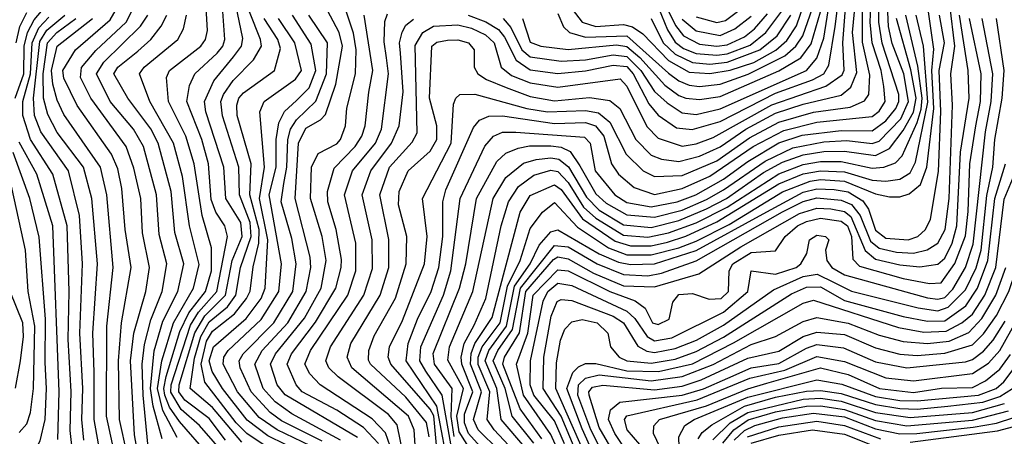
# Model space of a CAD drawing. Extents: x 501367 to 657802, y 482273 to 547541.
# Tile 550 of 656: x 586387 to 589238, y 532686 to 533892. Entities that reach past the tile are written whole.
import ezdxf

# ---------------------------------------------------------------- set-up
doc = ezdxf.new("R2010")
doc.units = 0

msp = doc.modelspace()

# ---------------------------------------------------------------- linework, layer by layer
at = {"layer": '0CON20XD'}
for points in [[(587786.6, 533895), (587809, 533869), (587840.2, 533805), (587865, 533784.2), (587955, 533771.7), (588025, 533775.9), (588105, 533789.9), (588145, 533785.5), (588185.2, 533745), (588224.4, 533684.4), (588261.2, 533651.2), (588305, 533622.3), (588345, 533617.7), (588415, 533633.8), (588664.4, 533745), (588695, 533780.4), (588715, 533838.2), (588758, 534112)], [(586933.1, 532633.1), (586849.2, 532729.2), (586821, 532771), (586807, 532805), (586804.2, 532825), (586810.6, 532859.4), (586850.3, 532989.7), (586876.5, 533043.5), (586924.7, 533105), (586942.5, 533165), (586942.2, 533232.2), (586914.9, 533324.9), (586891.8, 533475), (586868.3, 533555), (586818, 533655), (586812, 533725), (586820.4, 533745), (586911.6, 533815), (586924.8, 533835), (586930.7, 533860.7), (586921.2, 534025)], [(586987, 532627), (586907.3, 532717.3), (586854.3, 532764.3), (586824.4, 532814.4), (586825.2, 532835.2), (586881.8, 533008.2), (586904.7, 533045.3), (586957.6, 533105), (586988.4, 533265), (586980.8, 533295), (586955.1, 533335), (586941.5, 533371.5), (586933.9, 533475), (586914.5, 533545), (586870.7, 533655), (586878.9, 533701.1), (586894, 533735), (586959, 533795), (586974.6, 533815), (586981, 533835), (586967.6, 534025)], [(587685, 533905.2), (587736, 533886), (587773.4, 533863.4), (587790.9, 533840.9), (587824.4, 533774.4), (587865, 533747.2), (587945, 533736.6), (588025, 533744), (588105, 533760.7), (588145, 533756.4), (588163.1, 533735), (588208.7, 533648.7), (588235, 533616.1), (588288.6, 533578.6), (588333.7, 533573.7), (588415, 533597.1), (588575, 533679.7), (588682.3, 533717.7), (588714.9, 533735), (588729.9, 533760.1), (588747.8, 533872.2), (588767.7, 534032.3)], [(587571.9, 532685), (587565, 532726.7), (587505, 532800.1), (587402.7, 532895), (587397, 532907), (587397.4, 532935), (587413.2, 532976.8), (587475, 533086.4), (587505.4, 533185), (587507.4, 533265), (587483.8, 533356.1), (587485.1, 533394.9), (587511.6, 533455), (587575, 533511.1), (587594.6, 533545), (587594.4, 533585), (587573.4, 533665), (587579.8, 533815), (587595, 533827), (587625, 533832.4), (587655, 533834), (587686, 533825), (587702.8, 533805), (587702.8, 533755), (587712.9, 533735), (587738.4, 533718.4), (587795, 533695.9), (587865, 533669.6), (587935, 533656.8), (588036.6, 533666.6), (588095, 533658.3), (588124.7, 533634.7), (588171, 533545), (588215, 533499.7), (588245, 533488.3), (588295, 533481.3), (588355, 533496.9), (588415, 533524.4), (588489.5, 533575), (588575, 533621.3), (588655, 533647.7), (588765, 533673.6), (588793.6, 533696.4), (588810.9, 533739.1), (588798.1, 533855), (588813.1, 534015)], [(586373.8, 533665), (586398.9, 533735), (586399.9, 533815), (586409, 533855), (586428.8, 533891.2), (586487.9, 533962.1)], [(586698.3, 532635), (586675.9, 532735), (586672.5, 532905), (586681.4, 533015), (586709.3, 533175), (586691.9, 533285), (586683, 533403), (586670.6, 533460.6), (586652.9, 533502.9), (586553.7, 533643.7), (586515, 533722.5), (586511.8, 533745), (586548.5, 533805), (586648.3, 533891.7), (586679.9, 533945)], [(586731.2, 532625), (586719, 532691), (586707.7, 532905), (586717.1, 532985), (586751.8, 533105), (586762.2, 533175), (586742.7, 533275), (586737.3, 533375), (586717.7, 533462.3), (586695.3, 533525.3), (586592.6, 533665), (586563, 533725), (586566.2, 533753.8), (586607.7, 533802.3), (586694.9, 533885), (586726.3, 533945)], [(587604, 532545), (587585.4, 532745.4), (587575, 532765.1), (587461.1, 532895), (587454, 532915), (587457.4, 532945), (587495, 533021.9), (587558.8, 533185), (587566.8, 533265), (587553.2, 533375), (587636, 533535), (587642.5, 533647.5), (587649.2, 533665), (587660.9, 533675), (587705, 533676.6), (587855, 533635.4), (587915, 533625.1), (588025, 533629.4), (588062.2, 533622.2), (588095.6, 533595.6), (588142.5, 533502.5), (588191.7, 533455), (588225, 533437.9), (588305, 533441.3), (588405, 533483.7), (588499.8, 533550.2), (588585, 533595.5), (588685, 533624.3), (588791.4, 533638.6), (588833.2, 533656.8), (588844.9, 533675.1), (588848.3, 533731.7), (588826.7, 533826.7), (588826.5, 533943.5)], [(587632.1, 532575), (587595, 532774), (587505.3, 532905), (587511.6, 532955), (587538.2, 533025), (587577.9, 533105), (587600, 533175), (587611.8, 533265), (587611.7, 533365), (587620.7, 533399.3), (587700.3, 533579.7), (587718.5, 533601.5), (587745, 533613), (587785, 533613.5), (587935, 533591.4), (588025, 533594.7), (588053.9, 533585), (588078.4, 533555), (588100.4, 533475), (588120.5, 533445), (588166.1, 533406.1), (588225, 533385.8), (588305, 533403.6), (588385, 533438.9), (588510.9, 533525), (588599.1, 533570.9), (588695, 533595.7), (588855, 533612), (588875, 533627.7), (588892.4, 533655), (588888.8, 533698.8), (588880.9, 533745), (588855.2, 533825), (588848.9, 533885), (588851.6, 533955)], [(587637.9, 532647.9), (587609.8, 532805), (587562.8, 532875), (587545.3, 532905), (587547.8, 532945), (587613.8, 533095), (587634.7, 533165), (587661.7, 533375), (587733.6, 533526.4), (587758.3, 533555), (587785, 533566.1), (587823.4, 533566.6), (588021.7, 533551.7), (588038.9, 533535), (588052.5, 533455), (588109.7, 533385), (588145, 533362.7), (588215, 533350.1), (588290.3, 533365), (588344.1, 533385), (588425, 533430.2), (588495, 533481.9), (588584.6, 533535.4), (588652.7, 533557.3), (588765, 533571.6), (588855, 533570.5), (588895, 533599.4), (588923.4, 533635), (588932.6, 533655), (588932.3, 533675), (588883.8, 533823.8), (588874.4, 533885), (588874.8, 533945.2)], [(587967.5, 533947.5), (588015, 533884.5), (588055, 533872.4), (588135, 533878.4), (588161.3, 533871.3), (588190.9, 533850.9), (588265, 533774), (588325, 533740.5), (588385, 533736.1), (588444.2, 533745.8), (588511.9, 533768.1), (588576.5, 533803.5), (588607.9, 533832.1), (588635.8, 533874.2), (588660.3, 533945)], [(588245.9, 533955.9), (588285.4, 533875.4), (588309, 533845), (588355, 533821.2), (588405, 533815.1), (588435, 533819.6), (588485, 533842.3), (588514.7, 533865), (588551.6, 533908.4)], [(586376.2, 533825), (586387.6, 533872.4), (586407.5, 533912.5)], [(586982.9, 532675), (586935, 532737.8), (586865, 532790.8), (586847.4, 532815), (586848.1, 532835), (586894.2, 532985.8), (586922.9, 533035), (586982.3, 533095), (587002.3, 533195), (587030.8, 533265), (587027.5, 533305), (586983.6, 533375), (586978.3, 533465), (586926.2, 533625), (586921.7, 533655), (586948.9, 533715), (587005.9, 533784.1), (587029.1, 533815), (587032.6, 533837.4), (587012.7, 533935)], [(587029.6, 532669.6), (586945, 532769.4), (586880.7, 532825), (586892.9, 532912.9), (586911.3, 532975), (586935, 533017.2), (586988.6, 533061.4), (587012.5, 533095), (587025.9, 533175), (587057.3, 533265), (587054.1, 533305), (587022.8, 533385), (587020.9, 533465), (586973.6, 533613.6), (586969.5, 533655), (586976.8, 533675), (587005, 533715.9), (587064.1, 533775.9), (587087.1, 533815), (587084.4, 533835), (587051.9, 533915)], [(587315.8, 532675), (587175, 532751.2), (587126.2, 532786.2), (587091.4, 532825), (587068, 532895), (587088.4, 532935), (587162.8, 533015), (587216.5, 533105), (587229.7, 533175), (587228.2, 533205), (587184.3, 533375), (587194.4, 533535), (587215, 533578.2), (587257.6, 533602.4), (587272, 533618), (587302.5, 533705), (587321.8, 533815), (587311.7, 533855), (587269.1, 533935)], [(587365, 532683.1), (587155, 532806.3), (587132.4, 532835), (587112.8, 532895), (587127, 532925), (587211.5, 533028.5), (587259.8, 533115), (587273.8, 533195), (587262.6, 533265), (587229.1, 533375), (587231.8, 533465), (587250.8, 533505), (587305, 533532.6), (587316.1, 533545), (587330.3, 533585), (587334.2, 533635.8), (587359.3, 533735), (587360.9, 533805), (587353.3, 533853.3), (587329.5, 533925)], [(587527, 532465), (587446, 532696), (587407.2, 532737.2), (587256.5, 532835), (587226.9, 532866.9), (587212, 532895), (587228.4, 532935), (587336.7, 533095), (587360.2, 533165), (587359.8, 533245), (587327.2, 533385), (587350.4, 533455), (587417, 533535), (587434, 533575), (587454.4, 533735), (587448.5, 533781.5), (587442, 533828), (587443.7, 533886.3), (587451.4, 533908.6)], [(587533, 532645), (587528.8, 532705), (587513, 532745), (587348.7, 532885), (587334.8, 532915), (587345.7, 532955), (587430.8, 533095), (587455.6, 533175), (587455.5, 533255.5), (587429.7, 533385), (587457.9, 533465), (587522.9, 533537.1), (587538.1, 533565), (587532.3, 533817.7), (587554.3, 533855), (587585, 533873.1), (587655, 533876.8), (587695, 533867.8), (587735, 533848.2), (587761, 533825), (587781.2, 533755), (587810.6, 533730.6), (587865, 533709), (587945, 533696.5), (588125, 533720.8), (588145, 533700), (588202.5, 533582.5), (588235, 533549.4), (588305, 533526), (588345, 533532.5), (588395, 533551.2), (588564.5, 533645.5), (588720.5, 533699.5), (588768, 533732), (588774, 533746), (588770.1, 533825), (588777.5, 533925)], [(587645, 532686.1), (587636, 532744), (587638.8, 532825), (587587.8, 532895), (587583.8, 532926.2), (587660, 533115), (587678.5, 533185), (587709.4, 533375), (587768.6, 533481.4), (587794.2, 533505.8), (587829.6, 533520.4), (587863.2, 533526.8), (587925, 533526.8), (587955, 533522.6), (587981, 533511), (588008.9, 533468.9), (588055, 533388.1), (588085, 533361.5), (588145, 533327.1), (588225, 533320.4), (588305, 533341), (588375, 533371.2), (588425, 533399.2), (588545, 533483), (588625, 533520.7), (588715, 533538.5), (588782, 533542), (588855, 533533.3), (588875, 533540.8), (588937.8, 533605), (588960.3, 533655), (588946.3, 533735), (588913, 533823), (588902.4, 533872.4), (588899.1, 533935)], [(587816.9, 532645), (587760.1, 532705), (587740.1, 532735), (587747.6, 532815), (587714.3, 532894.3), (587714.5, 532915), (587725.7, 532945), (587778.1, 533015), (587798.8, 533121.2), (587835.4, 533195), (587865, 533287.6), (587900.2, 533335), (587935, 533362.8), (588001.4, 533291.4), (588091.6, 533231.6), (588145, 533211.3), (588215, 533211.1), (588295, 533231.6), (588345, 533251.4), (588440.5, 533299.5), (588595, 533393.7), (588675, 533424.7), (588705, 533429.4), (588775, 533424.2), (588865, 533388.4), (588905, 533379), (588935, 533379), (588961.9, 533388.1), (588994.6, 533415.4), (589013.2, 533465), (589033.6, 533635), (589027.8, 533745), (589033.2, 533806.8), (589015.4, 533935)], [(587875, 532666.7), (587812.8, 532745), (587792, 532825), (587757.7, 532905), (587771.6, 532935), (587814, 532995), (587837, 533115), (587935, 533238.5), (587975, 533234.2), (588058.4, 533185), (588135, 533154.4), (588205, 533151), (588245, 533158.1), (588345, 533194.4), (588595, 533336.1), (588655, 533365.4), (588695, 533376.3), (588765, 533370.1), (588795, 533356.7), (588820.5, 533325), (588850.6, 533250.6), (588875, 533231.1), (588925, 533219.1), (588975, 533216.7), (589013.8, 533226.2), (589044.6, 533245.4), (589066.1, 533285), (589077.9, 533375), (589087.8, 533645), (589082.3, 533735), (589094.5, 533815), (589079.9, 533935)], [(587842.3, 533895), (587865, 533826.6), (587895.5, 533815), (587975, 533805.3), (588115, 533819.2), (588144.8, 533814.8), (588182.4, 533782.4), (588255, 533702.6), (588295, 533672.7), (588315, 533664.9), (588355, 533660.5), (588415, 533669.9), (588585, 533743.8), (588648, 533782), (588677.9, 533822.1), (588705.8, 533914.2)], [(587945, 533910.3), (587961.3, 533871.3), (587978.8, 533855), (588025, 533841.4), (588145, 533845.6), (588265, 533737.6), (588295, 533715.1), (588325, 533702.5), (588355, 533698.9), (588415, 533705.1), (588496, 533734), (588602.2, 533787.8), (588633.6, 533815), (588654.4, 533845.6), (588682.4, 533925)], [(588236.1, 533926.1), (588262.3, 533862.3), (588285, 533827.3), (588308.4, 533808.4), (588345, 533794.1), (588405, 533789), (588435, 533793.4), (588502.2, 533817.8), (588547.2, 533855), (588593.4, 533916.6)], [(588345, 533899.9), (588405, 533883.5), (588430.5, 533889.5), (588464.8, 533915.2)], [(589214.5, 533035.5), (589250.8, 533105), (589270.6, 533165), (589290.4, 533319.6), (589307.9, 533375), (589350.5, 533465), (589357.5, 533575), (589388.8, 533771.2), (589391.8, 533825), (589382, 533935)], [(586540.9, 532635), (586533.2, 532703.2), (586535.9, 532815.9), (586526.9, 532966.9), (586530.5, 533105), (586524.3, 533295), (586482.9, 533445), (586418.3, 533545), (586395.9, 533615), (586396.2, 533655), (586418.1, 533735), (586422.8, 533825), (586441.8, 533868.2), (586471.2, 533898.8)], [(586572.3, 532675), (586567.1, 532735), (586569.6, 532825), (586561.2, 532985), (586569.1, 533185), (586560.2, 533325), (586527.8, 533455), (586447.9, 533567.9), (586429.8, 533615), (586426.4, 533665), (586445, 533828.6), (586465, 533861.3), (586517.8, 533905)], [(586614.7, 532665), (586602.5, 532735), (586602.4, 532872.4), (586598.3, 532985), (586612.3, 533185), (586596, 533375), (586571.3, 533465), (586495.4, 533565.4), (586468, 533618), (586455.9, 533665), (586454.8, 533734.8), (586467.7, 533825), (586494.2, 533855), (586549.1, 533895)], [(586655.6, 532665), (586637.9, 532745), (586639.1, 533005), (586657.3, 533175), (586638.8, 533385), (586621.1, 533465), (586515, 533617.5), (586495, 533658.8), (586482.9, 533705), (586478.7, 533745), (586495.6, 533815), (586597.6, 533895)], [(586757.7, 532665), (586744.5, 532805.5), (586741.2, 532895), (586748.2, 532951.8), (586766.2, 533023.8), (586799.2, 533105), (586812.9, 533185), (586790.3, 533270.3), (586782.8, 533385), (586744.9, 533525), (586716.4, 533575), (586649, 533655), (586609.6, 533735), (586630.7, 533769.3), (586736.8, 533873.2), (586758, 533905)], [(586799.4, 532679.4), (586773.7, 532773.7), (586765.9, 532825), (586776.5, 532933.5), (586800.9, 533019.1), (586844.9, 533105), (586862.1, 533185), (586835.9, 533275.9), (586825.1, 533395), (586787.6, 533535), (586766.5, 533576.5), (586700, 533665), (586659, 533735), (586671.4, 533755), (586729.2, 533800.8), (586766.7, 533835), (586796.5, 533873.5), (586812.6, 533905)], [(586842.8, 532682.8), (586801.4, 532761.4), (586786, 532825), (586798.1, 532905), (586832, 533015), (586890.2, 533115), (586906.5, 533183.5), (586878.9, 533295), (586858, 533438), (586832, 533535), (586764, 533655), (586733.3, 533735), (586747.5, 533755), (586844.4, 533835), (586860.9, 533865), (586869.6, 533905)], [(587095, 532661.2), (587044, 532695), (587013.7, 532725), (586922.9, 532842.9), (586912, 532895), (586927.9, 532962.1), (586945, 532990.8), (587009.2, 533040.8), (587043.9, 533085), (587053.9, 533106.1), (587062.9, 533177.1), (587079.2, 533245), (587079.8, 533285), (587053.3, 533385), (587057, 533475), (587016.2, 533615), (587015.1, 533645), (587021.4, 533665), (587035, 533680), (587124.8, 533745), (587141.5, 533808.5), (587134.4, 533835), (587094.7, 533895)], [(587207.8, 532637.8), (587105, 532687.8), (587045, 532733.3), (586973.8, 532825), (586944.2, 532874.2), (586935.1, 532904.9), (586947.7, 532945), (587042.6, 533027.4), (587086, 533085), (587097.2, 533115), (587105.6, 533255), (587081.1, 533375), (587095.3, 533465), (587082, 533625), (587094.6, 533655.4), (587185, 533720), (587202.9, 533745), (587183.3, 533825), (587136.2, 533895)], [(587228.8, 532658.8), (587131.9, 532705), (587080.6, 532740.6), (587017.4, 532815), (586975.6, 532895), (586978.3, 532915), (586990.9, 532935), (587086, 533024), (587137.3, 533105), (587145.1, 533185), (587109.2, 533385), (587129.3, 533465), (587129.1, 533545), (587136.7, 533593.3), (587153.3, 533626.7), (587187.9, 533657.9), (587225, 533694.5), (587244.2, 533745), (587230.8, 533820.8), (587176.3, 533905)], [(587262.3, 532672.3), (587145, 532731.2), (587111.7, 532755), (587056.9, 532815), (587025.3, 532885), (587022.7, 532905), (587034.2, 532925), (587122.6, 533015), (587177.5, 533105), (587187, 533185), (587175, 533259.1), (587143.8, 533365), (587151.7, 533418.3), (587160.4, 533465), (587163, 533545), (587171.1, 533575), (587188, 533602), (587244.1, 533655.9), (587274.9, 533735), (587277.7, 533825), (587224.4, 533905)], [(587425.5, 532665.5), (587382, 532712), (587305, 532762), (587204.2, 532815), (587186.9, 532835), (587161.3, 532895), (587173.5, 532925), (587243.6, 533016.4), (587301.9, 533115), (587317.8, 533175), (587318.3, 533198.3), (587303.5, 533285), (587279, 533365), (587278.2, 533395), (587297.6, 533462.4), (587357.8, 533525), (587377.5, 533555), (587386.7, 533585), (587397.5, 533682.5), (587409.1, 533745), (587383.8, 533905)], [(587553.1, 532306.9), (587547.9, 532345), (587549.1, 532465), (587498.9, 532625), (587479.5, 532719.5), (587455, 532749.9), (587308.6, 532858.6), (587281.9, 532885), (587273, 532905), (587286.4, 532945), (587383.2, 533095), (587407.9, 533172.1), (587407.6, 533255), (587377.9, 533385), (587403.9, 533455), (587463, 533535), (587485.4, 533585), (587496.7, 533683.3), (587489.2, 533795), (587486.7, 533825), (587494.1, 533855.9), (587505, 533875.7), (587526.7, 533893.3)], [(587762.3, 532535), (587659.3, 532699.3), (587652.6, 532745), (587672, 532825), (587626.4, 532906.4), (587631.6, 532945), (587699.2, 533105), (587757.7, 533375), (587794.7, 533435.3), (587845, 533476.8), (587882.6, 533487.4), (587925, 533492), (587948.1, 533488.1), (587976, 533466), (588028, 533378.1), (588065, 533341.1), (588135, 533298), (588215, 533291), (588295, 533310.8), (588375, 533344.3), (588433.3, 533375), (588540.5, 533449.5), (588595, 533479.8), (588655, 533501), (588715, 533510.3), (588775, 533511.9), (588865, 533499.1), (588905, 533519.4), (588945, 533571), (588975, 533623.9), (588982.4, 533665), (588967.2, 533747.2), (588925.6, 533895)], [(587755, 532618), (587685.8, 532695), (587674.6, 532725), (587675, 532750.7), (587698.7, 532815), (587667.3, 532895), (587665.4, 532915), (587674.1, 532955), (587702.4, 533007.6), (587736, 533085), (587780.9, 533295), (587801.7, 533365), (587830.8, 533409.2), (587875, 533442.1), (587925, 533456.2), (587945, 533452.6), (587975, 533420.7), (588019.5, 533349.5), (588055, 533317.2), (588135, 533268.1), (588205, 533263.1), (588265, 533274.9), (588345, 533303.9), (588435, 533349.1), (588584.4, 533445.6), (588655, 533472.5), (588705, 533481.8), (588765, 533481.9), (588855, 533462.6), (588888.5, 533465), (588922.3, 533477.7), (588942.1, 533497.9), (588985.7, 533594.3), (588996.9, 533633.1), (588999.7, 533665), (588987.3, 533757.3), (588952.2, 533905)], [(587775.3, 532645.3), (587714.3, 532705), (587700.6, 532735), (587723.5, 532815), (587692.2, 532895), (587693.8, 532926.2), (587704.9, 532955.1), (587755, 533030.5), (587836, 533335), (587865, 533383.5), (587935, 533413.8), (587955, 533400.7), (588016.1, 533316.1), (588110.7, 533250.7), (588155, 533237.2), (588215, 533237.3), (588262.1, 533247.9), (588315.3, 533265.3), (588405, 533306.9), (588585, 533416.8), (588655, 533445.5), (588705, 533454.7), (588775, 533451.8), (588855, 533428), (588895, 533424.7), (588935, 533430), (588965, 533449), (588980.8, 533479.2), (589016.3, 533653.7), (589004, 533815), (588982.4, 533905)], [(587848.9, 532655), (587780.4, 532735), (587768.7, 532825), (587734.1, 532905), (587745, 532935), (587796.5, 533005), (587819.3, 533120.7), (587864.3, 533185), (587890.7, 533239.3), (587925, 533277.7), (587945, 533284.1), (588065, 533214.3), (588120.4, 533190.4), (588155, 533183.6), (588225, 533185.2), (588345, 533223.8), (588539.6, 533330.4), (588655, 533393.2), (588695, 533402.9), (588745, 533400.8), (588785, 533393.9), (588827.9, 533367.8), (588844, 533344), (588865, 533282.5), (588895, 533259.8), (588958.9, 533255), (588987.2, 533265), (589009.6, 533285), (589023.4, 533315), (589047.1, 533452.9), (589053.7, 533626.3), (589049.2, 533745), (589064.5, 533825), (589049.9, 533905)], [(587899, 532679), (587836.2, 532766.2), (587786, 532895), (587790.5, 532915), (587833.7, 532986.3), (587852.2, 533105), (587932.1, 533197.9), (587945, 533205.6), (587975, 533200.3), (588048.2, 533158.2), (588135, 533121.9), (588225, 533118.5), (588353.3, 533156.7), (588475.1, 533235), (588645, 533331.1), (588695, 533347), (588734.9, 533344.9), (588775, 533336.8), (588792.8, 533322.8), (588834.3, 533224.3), (588865, 533199.2), (588935, 533182.5), (588993.4, 533176.6), (589045, 533184.6), (589065, 533201.8), (589086.1, 533245), (589099.9, 533295), (589111.1, 533508.9), (589135.9, 533665), (589132.8, 533745), (589107.6, 533905)], [(587954.2, 532625), (587925, 532692), (587845.6, 532805), (587825.3, 532895), (587857.6, 532985), (587873.5, 533095), (587945, 533168.4), (587975, 533164.9), (588095, 533105.7), (588168.3, 533078.3), (588197.6, 533057.6), (588218.9, 533015), (588235, 533009.8), (588267.2, 533025), (588277.6, 533075), (588295, 533096.5), (588335, 533099.7), (588382.8, 533082.8), (588417.9, 533085), (588439.2, 533105), (588441.2, 533165), (588451.6, 533185), (588505, 533217.9), (588575, 533223.5), (588603, 533265), (588639.2, 533295), (588665, 533308.2), (588705, 533317.4), (588765, 533308.5), (588783.3, 533295), (588794.8, 533265), (588798.8, 533198.8), (588818.6, 533178.6), (588945, 533143.2), (589021.4, 533128.6), (589055, 533130.4), (589093.9, 533186.1), (589125, 533266.8), (589133.3, 533336.7), (589137.7, 533475), (589155.1, 533585.1), (589169, 533655), (589170.8, 533735), (589137, 533895)], [(587964.6, 532664.6), (587935, 532731.1), (587875.5, 532805.5), (587864.6, 532835.4), (587865.5, 532905), (587902.7, 533077.3), (587916, 533105), (587945, 533129.2), (587985, 533123.2), (588145, 533048.1), (588167.4, 533027.4), (588203.1, 532975), (588225, 532963), (588275, 532971.5), (588425, 533045.5), (588494.9, 533105), (588505, 533165.4), (588575, 533155.3), (588635, 533174.9), (588648.4, 533185), (588666.1, 533215), (588673.3, 533255), (588695, 533268.8), (588720, 533265), (588729.6, 533255), (588720.3, 533225), (588723.5, 533195), (588738.4, 533175), (588775, 533153.5), (589015, 533086.7), (589045, 533082.9), (589065, 533087.6), (589088.1, 533111.9), (589125.2, 533174.8), (589147.8, 533242.2), (589182.6, 533567.3), (589199.6, 533655), (589204.2, 533735), (589173.9, 533895)], [(587991.8, 532655), (587955, 532745), (587902.9, 532825), (587904.2, 532915), (587925.9, 533034.1), (587943.2, 533076.8), (587955, 533082.7), (587985, 533079.7), (588105, 533034.2), (588135, 533014.5), (588176.8, 532946.8), (588202.8, 532932.8), (588225, 532929), (588285, 532940.9), (588346.2, 532965), (588425, 533008.3), (588569.7, 533110.3), (588655, 533148.9), (588695.5, 533155.5), (588745, 533131.9), (588795, 533106.6), (588988.4, 533058.4), (589045, 533049.9), (589075, 533059.7), (589125, 533110.6), (589156.3, 533173.6), (589170.1, 533225), (589186.6, 533383.4), (589204.2, 533465), (589210.2, 533545), (589231.4, 533665), (589237.3, 533745), (589215.3, 533895.3)], [(588215.4, 533895), (588250.1, 533825), (588285, 533791.8), (588335, 533767.9), (588385, 533763.5), (588435, 533768.6), (588529.9, 533805), (588579.8, 533845), (588619.8, 533905)], [(588305, 533893.7), (588345, 533859.6), (588415, 533846.5), (588457.4, 533865), (588505, 533902.1)], [(586496.8, 532676.8), (586501.3, 532815), (586482.5, 533295), (586436.2, 533445), (586385, 533538)], [(586385, 532697.7), (586407.3, 532722.7), (586418.1, 532755), (586427.1, 532825), (586431, 533005), (586411.2, 533105), (586403.3, 533225), (586344.3, 533494.3)], [(586385, 532615.2), (586402.7, 532617.3), (586425, 532633.8), (586446.3, 532673.7), (586460.3, 532735), (586464.9, 532825), (586460.4, 532900.4), (586461.1, 533025), (586442.8, 533262.8), (586416, 533375), (586367.8, 533507.8)], [(588023.1, 532635), (587938.9, 532825), (587940.8, 532899.2), (587952.5, 532965), (587965, 532996.1), (587985, 533018), (588015.8, 533024.2), (588059.1, 533015), (588090, 532985), (588097.7, 532945), (588122.4, 532915), (588145, 532904.4), (588215, 532897.8), (588285, 532909.3), (588345, 532931.7), (588425, 532973.4), (588621.1, 533098.9), (588665, 533118.3), (588705, 533118.6), (588775, 533079.5), (588945, 533033.5), (589015, 533019.6), (589065, 533020.9), (589125.7, 533064.3), (589160.4, 533115), (589190, 533195), (589210.1, 533375), (589241, 533475)], [(588120.7, 532475), (588015, 532707.6), (587970.6, 532825), (587988.6, 532871.4), (588005, 532887.9), (588025, 532897), (588055, 532897), (588145, 532875.8), (588236.5, 532873.5), (588335, 532896.1), (588453.3, 532956.7), (588655, 533071.9), (588685, 533080.3), (588931, 533001), (589005, 532987.9), (589069.3, 532990.7), (589115, 533014.7), (589145, 533040.2), (589181.6, 533095), (589212.7, 533175), (589237.3, 533372.7), (589275.6, 533465)], [(588126.4, 532535), (588040.5, 532705), (588002.6, 532805), (588004.6, 532835), (588025, 532855.1), (588065, 532864), (588215, 532846.6), (588305, 532859), (588395, 532894.2), (588505, 532952.2), (588574.7, 532975.3), (588655, 533018.5), (588695, 533030.5), (588785, 533014.2), (588875, 532979.5), (588945, 532960.6), (589015, 532954.8), (589078.2, 532961.8), (589135, 532986.8), (589172.5, 533027.5), (589212.9, 533095), (589241.8, 533175)], [(586375, 532825.8), (586389.3, 532905), (586398.2, 532975), (586396.2, 533015), (586358.9, 533105)], [(588182.6, 532662.6), (588145.2, 532705), (588138.1, 532735), (588144.6, 532745.4), (588348.4, 532791.6), (588501.2, 532855), (588602.5, 532877.5), (588695, 532917.5), (588775, 532903.3), (588895, 532856), (588975, 532847), (589145, 532867.8), (589191.6, 532898.4), (589225, 532934.6), (589320.3, 533105)], [(588156.5, 532555), (588065, 532712.3), (588035.8, 532805), (588034.7, 532815.3), (588045, 532828.2), (588075, 532834.4), (588225, 532820.5), (588305, 532831.5), (588360.1, 532849.9), (588495, 532912.4), (588585, 532932.3), (588655, 532975.1), (588695, 532988.1), (588775, 532981.3), (588865, 532942.7), (588935, 532924.3), (588985, 532920.6), (589065, 532926.9), (589145, 532951.3), (589177.3, 532982.7), (589214.5, 533035.5)], [(588210.1, 532545), (588109.7, 532695), (588091.8, 532735), (588097.3, 532762.7), (588124.7, 532785.3), (588305, 532805.2), (588366.3, 532823.7), (588437.3, 532855), (588505, 532884.6), (588585, 532897.3), (588665, 532941.7), (588695, 532951.8), (588772.1, 532942.1), (588865, 532901.8), (588955, 532884.4), (589125, 532902), (589145, 532908.7), (589176.9, 532933.1), (589205.2, 532964.8), (589240.4, 533019.6)], [(588259.4, 532615), (588221.5, 532695), (588223, 532717), (588238.9, 532735), (588375, 532774.5), (588495, 532824), (588549.8, 532839.8), (588705, 532884.2), (588785, 532865.7), (588876.5, 532825), (588975, 532813.6), (589056, 532826), (589145, 532828.1), (589183, 532847), (589225, 532880.8), (589255, 532923)], [(588516.3, 532256.3), (588494.4, 532315), (588415, 532420.1), (588396.3, 532455), (588372.4, 532525), (588309.2, 532615), (588296.2, 532655), (588294.8, 532685), (588312.7, 532717.3), (588339.8, 532735), (588495, 532800), (588695, 532850.2), (588767.1, 532837.1), (588865, 532801.8), (588935, 532790.4), (588985, 532789.5), (589162.4, 532805), (589214.2, 532825), (589235.9, 532844.1), (589266, 532884)], [(588350.7, 532679.3), (588362.6, 532697.4), (588390.5, 532719.5), (588485, 532773.4), (588575, 532799.7), (588665, 532816.9), (588705, 532819.3), (588765, 532809.8), (588865, 532778.4), (588935, 532766.5), (588985, 532765.1), (589074.1, 532774.1), (589175.7, 532785), (589225, 532801.5), (589261.3, 532825)], [(588394, 532676), (588444.3, 532725.7), (588494.5, 532755.5), (588655, 532793.8), (588705, 532796.3), (588765, 532787.9), (588865, 532755.4), (588965, 532740.6), (589145, 532755.1), (589238.2, 532781.8)], [(588423, 532667), (588454.9, 532705.1), (588496.2, 532733.8), (588575, 532757.5), (588665, 532773.5), (588705, 532774.7), (588774.4, 532764.4), (588865, 532732), (588955, 532716.8), (589145, 532733.2), (589249.5, 532760.5)], [(588455.6, 532675), (588485, 532703.2), (588515, 532718), (588595, 532740.2), (588685, 532753.3), (588775, 532742.3), (588865, 532707.7), (588935, 532694), (588984.2, 532694.2), (589146.9, 532713.1), (589215, 532724.4), (589265, 532740.4)], [(588494.1, 532685), (588585, 532714.3), (588695, 532730.4), (588775, 532717.9), (588879, 532679)], [(588965, 532669.6), (589217.6, 532702.4), (589265.4, 532714.6)], [(588505, 532666.6), (588585, 532689.7), (588682, 532705), (588775, 532692.3), (588865, 532656.7)]]:
    msp.add_lwpolyline(points, dxfattribs=at)

doc.saveas('drawing.dxf')
